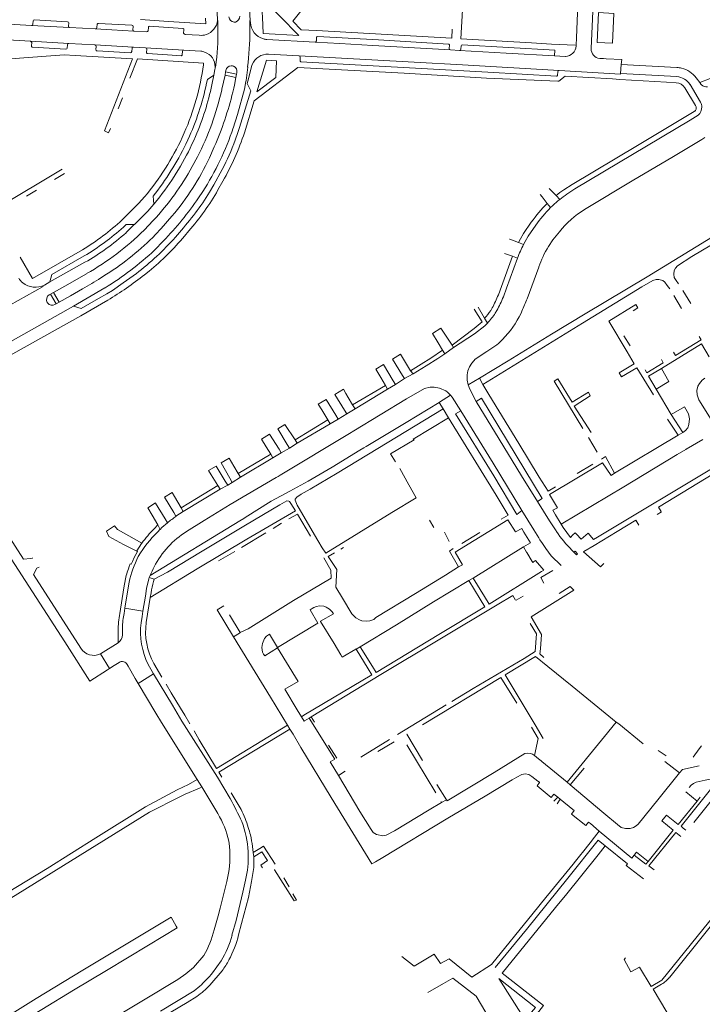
# Model space of a CAD drawing. Extents: x 145000 to 155000, y 457500 to 470000.
# Tile 260 of 548: x 147258 to 147482, y 464749 to 465073. Entities that reach past the tile are written whole.
import ezdxf

# ---------------------------------------------------------------- set-up
doc = ezdxf.new("R2010")
doc.units = 0
doc.header["$LTSCALE"] = 0.2
doc.header["$MEASUREMENT"] = 0
doc.layers.add('kant verharding', color=252, linetype='Continuous', lineweight=0)

msp = doc.modelspace()

# ---------------------------------------------------------------- linework, layer by layer
at = {"layer": 'kant verharding', "lineweight": 0}
for p, q in [((147357.77, 465085.33), (147347.49, 465072.41)), ((147333.31, 465076.45), (147333.51, 465072.68)), ((147448.13, 465075.23), (147447.7, 465065.36)), ((147252.19, 465071.59), (147261.56, 465071.04)), ((147261.56, 465071.04), (147274.11, 465070.32)), ((147262, 465071.43), (147262.05, 465072.54)), ((147262.44, 465072.88), (147273.43, 465072.26)), ((147273.8, 465071.89), (147273.73, 465070.77)), ((147283.08, 465070.31), (147283.2, 465071.42)), ((147283.6, 465071.71), (147294.59, 465071.11)), ((147294.97, 465070.69), (147294.89, 465069.61)), ((147311.36, 465070.03), (147300.32, 465070.73)), ((147318.8, 465073.37), (147318.87, 465071.55)), ((147328.38, 465072.14), (147328.18, 465072.12)), ((147328.62, 465072.15), (147328.38, 465072.14)), ((147333.51, 465072.68), (147333.56, 465072)), ((147282.56, 465069.86), (147274.11, 465070.32)), ((147299.47, 465068.91), (147295.27, 465069.15)), ((147300.01, 465070.37), (147299.89, 465069.26)), ((147311.61, 465068.51), (147311.71, 465069.63)), ((147312.11, 465068.08), (147316.77, 465067.79)), ((147355.31, 465069.32), (147399.8, 465066.78)), ((147399.8, 465066.78), (147399.97, 465069.84)), ((147261.22, 465065.82), (147251.87, 465066.37)), ((147273.79, 465065.09), (147261.22, 465065.82)), ((147261.54, 465064.28), (147261.61, 465065.37)), ((147273.36, 465064.68), (147273.29, 465063.58)), ((147282.43, 465064.59), (147273.79, 465065.09)), ((147295.09, 465063.9), (147282.43, 465064.59)), ((147282.84, 465064.13), (147282.76, 465063.07)), ((147338.95, 465066.38), (147354.85, 465065.52)), ((147355.28, 465065.9), (147355.34, 465066.98)), ((147399.05, 465064.5), (147398.99, 465063.42)), ((147402.81, 465066.6), (147426.05, 465065.31)), ((147402.83, 465063.17), (147402.9, 465064.29)), ((147403.29, 465064.64), (147433.76, 465062.93)), ((147440.74, 465064.49), (147440.74, 465064.27)), ((147272.9, 465063.22), (147261.87, 465063.88)), ((147294.81, 465060.07), (147275.96, 465061.12)), ((147283.12, 465062.66), (147294.12, 465062.04)), ((147294.52, 465062.41), (147294.64, 465063.51)), ((147294.92, 465063.89), (147295.09, 465063.9)), ((147295.09, 465063.9), (147299.1, 465063.7)), ((147299.1, 465063.7), (147311.67, 465062.89)), ((147299.49, 465063.26), (147299.42, 465062.17)), ((147299.77, 465061.75), (147306.27, 465061.35)), ((147310.76, 465061.07), (147306.27, 465061.35)), ((147311.22, 465062.51), (147311.15, 465061.4)), ((147317.29, 465062.55), (147311.67, 465062.89)), ((147349.5, 465061.05), (147339.54, 465061.58)), ((147349.5, 465061.05), (147349.51, 465061.05)), ((147349.58, 465061.04), (147349.51, 465061.05)), ((147399.38, 465062.97), (147402.39, 465062.79)), ((147433.68, 465061.03), (147433.76, 465062.93)), ((147437.19, 465060.83), (147433.68, 465061.03)), ((147296.44, 465060.04), (147293.95, 465053.64)), ((147296.44, 465060.04), (147318.16, 465058.66)), ((147318.16, 465058.66), (147318.11, 465058.09)), ((147322.2, 465058.1), (147322.32, 465059)), ((147327.71, 465057.71), (147327.99, 465057.61)), ((147332.8, 465058.78), (147332.63, 465057.36)), ((147338.9, 465059.6), (147335.7, 465049.2)), ((147349.9, 465059.55), (147349.94, 465060.6)), ((147411.73, 465055.65), (147350.21, 465059.09)), ((147435.17, 465056.16), (147403.39, 465058.07)), ((147448.52, 465060.19), (147449.78, 465060.12)), ((147455.61, 465058.22), (147455.32, 465055.23)), ((147473.92, 465057.17), (147455.61, 465058.22)), ((147320.92, 465051.51), (147321.56, 465054.68)), ((147324.18, 465050.01), (147325.22, 465054.68)), ((147325.22, 465054.68), (147325.43, 465055.74)), ((147328.8, 465053.93), (147325.22, 465054.68)), ((147325.43, 465055.74), (147325.54, 465056.24)), ((147329.02, 465054.98), (147325.43, 465055.74)), ((147329.02, 465054.98), (147328.8, 465053.93)), ((147329.13, 465055.47), (147329.02, 465054.98)), ((147332.63, 465057.36), (147332.77, 465057.33)), ((147434.25, 465054.35), (147411.73, 465055.65)), ((147434.71, 465055.76), (147434.65, 465054.7)), ((147473.83, 465054.17), (147455.32, 465055.23)), ((147411.25, 465053.72), (147434.68, 465052.67)), ((147470.46, 465052.34), (147473.69, 465052.16)), ((147478.22, 465051.53), (147481.7, 465045.75)), ((147481.4, 465052.22), (147480.27, 465053.75)), ((147324.14, 465049.81), (147324.18, 465050.01)), ((147476.5, 465050.47), (147479.97, 465044.67)), ((147290.02, 465043.57), (147291.45, 465047.21)), ((147331.61, 465035.72), (147334.83, 465046.26)), ((147480.92, 465041.44), (147478.28, 465039.86)), ((147478.28, 465039.86), (147440.36, 465017.2)), ((147311.81, 465035.63), (147311.15, 465034.18)), ((147312.33, 465031.99), (147313.01, 465033.41)), ((147314.93, 465033.12), (147315.55, 465034.49)), ((147472.28, 465027.6), (147482.11, 465033.51)), ((147482.11, 465033.51), (147483.14, 465034.12)), ((147321.7, 465031.08), (147320.07, 465027.42)), ((147314.47, 465024.62), (147316.15, 465027.73)), ((147248.63, 465010.01), (147271.6, 465023.69)), ((147269.11, 465020.33), (147272.42, 465022.3)), ((147322.88, 465016.86), (147324.51, 465019.76)), ((147436.67, 465016.92), (147439.45, 465018.71)), ((147263.19, 465016.8), (147259.87, 465014.83)), ((147317.91, 465016.31), (147316.55, 465014.26)), ((147429.55, 465014.57), (147428.88, 465015.41)), ((147434.13, 465015.02), (147431.91, 465017.33)), ((147437.68, 465015.47), (147440.36, 465017.2)), ((147301.81, 465012.18), (147299.86, 465009.92)), ((147301.55, 465014.85), (147301.81, 465012.18)), ((147301.88, 465012.26), (147301.81, 465012.18)), ((147301.88, 465012.26), (147303.78, 465014.62)), ((147431.22, 465012.45), (147429.55, 465014.57)), ((147432.32, 465011.05), (147431.22, 465012.45)), ((147435.35, 465013.74), (147434.13, 465015.02)), ((147432.32, 465011.05), (147433.06, 465011.78)), ((147298.63, 465003.64), (147301.62, 465006.77)), ((147295.38, 465005.5), (147292.68, 465002.82)), ((147310.24, 465002.87), (147308.88, 465001.32)), ((147311.87, 465001.69), (147313.32, 465003.37)), ((147305.02, 465000.08), (147302.05, 464997.07)), ((147418.92, 465000.66), (147418.83, 465000.7)), ((147421.76, 464999.58), (147418.92, 465000.66)), ((147423.42, 464998.95), (147421.76, 464999.58)), ((147278.32, 464997.13), (147261.9, 464987.75)), ((147419.82, 464995.04), (147417.21, 464995.99)), ((147261.9, 464987.75), (147257.81, 464994.71)), ((147279.14, 464993.07), (147267.58, 464986.59)), ((147421.47, 464994.44), (147419.82, 464995.04)), ((147298.71, 464988.9), (147300.25, 464990.13)), ((147424.58, 464981.08), (147428.43, 464991.51)), ((147267.58, 464986.59), (147265.8, 464985.54)), ((147272.48, 464985.22), (147279.68, 464989.31)), ((147286.23, 464989.11), (147284.35, 464987.91)), ((147474.44, 464986.02), (147473.61, 464987.1)), ((147267.86, 464982.59), (147268.8, 464983.13)), ((147268.8, 464983.13), (147272.48, 464985.22)), ((147270.61, 464979.91), (147268.8, 464983.13)), ((147278.32, 464984.3), (147274.35, 464982.04)), ((147285.73, 464984.61), (147275.38, 464978.57)), ((147470.74, 464985.4), (147471.54, 464984.35)), ((147475.87, 464983.82), (147478.46, 464979.51)), ((147266.88, 464979.59), (147266.72, 464979.82)), ((147267.42, 464982.36), (147267.86, 464982.59)), ((147269.69, 464979.39), (147267.86, 464982.59)), ((147270.61, 464979.91), (147269.69, 464979.39)), ((147274.35, 464982.04), (147270.61, 464979.91)), ((147472.88, 464982.09), (147475.46, 464977.81)), ((147275.38, 464978.57), (147252.96, 464965.99)), ((147269.69, 464979.39), (147269.28, 464979.14)), ((147408.46, 464978.31), (147410.63, 464974.65)), ((147412.65, 464977.22), (147413.12, 464978.02)), ((147414.13, 464976.28), (147414.65, 464977.15)), ((147422.61, 464976.35), (147422.91, 464977.02)), ((147451.54, 464973.68), (147460.44, 464979.21)), ((147410.63, 464974.65), (147411.56, 464973.07)), ((147457.48, 464963.63), (147451.54, 464973.68)), ((147393.48, 464969.65), (147396.26, 464971.38)), ((147396.26, 464971.38), (147399.92, 464965.75)), ((147395.32, 464966.59), (147393.48, 464969.65)), ((147415.79, 464966.85), (147416.53, 464967.6)), ((147456.42, 464968.87), (147458.47, 464965.61)), ((147396.79, 464964.12), (147395.32, 464966.59)), ((147396.79, 464964.12), (147397.59, 464962.95)), ((147400.39, 464965.03), (147397.59, 464962.95)), ((147399.92, 464965.75), (147400.39, 464965.03)), ((147380.28, 464961.21), (147382.91, 464962.84)), ((147383.62, 464955.83), (147380.28, 464961.21)), ((147382.91, 464962.84), (147384.61, 464960.04)), ((147406.49, 464959.96), (147407.53, 464961.12)), ((147374.86, 464957.88), (147377.41, 464959.43)), ((147376.47, 464955.14), (147374.86, 464957.88)), ((147377.41, 464959.43), (147380.6, 464954.05)), ((147384.61, 464960.04), (147386.24, 464957.36)), ((147386.24, 464957.36), (147387.12, 464956.39)), ((147468.87, 464958.07), (147471.27, 464953.84)), ((147377.99, 464952.53), (147376.47, 464955.14)), ((147380.6, 464954.05), (147381.3, 464952.88)), ((147381.3, 464952.88), (147384.27, 464954.78)), ((147384.27, 464954.78), (147383.62, 464955.83)), ((147387.12, 464956.39), (147384.27, 464954.78)), ((147405.17, 464952.71), (147408.96, 464954.93)), ((147408.96, 464954.93), (147410.09, 464952.86)), ((147471.27, 464953.84), (147467.12, 464951.26)), ((147361.39, 464949.59), (147364.16, 464951.29)), ((147364.16, 464951.29), (147364.98, 464949.91)), ((147367.22, 464946.11), (147377.99, 464952.53)), ((147378.67, 464951.3), (147368.07, 464944.79)), ((147377.99, 464952.53), (147378.67, 464951.3)), ((147378.67, 464951.3), (147381.3, 464952.88)), ((147412.05, 464949.53), (147410.09, 464952.86)), ((147467.12, 464951.26), (147472.06, 464942.95)), ((147355.91, 464946.41), (147358.51, 464947.89)), ((147358.51, 464947.89), (147361.71, 464942.73)), ((147364.52, 464944.44), (147361.39, 464949.59)), ((147364.98, 464949.91), (147365.74, 464948.61)), ((147365.74, 464948.61), (147367.22, 464946.11)), ((147357.06, 464944.5), (147355.91, 464946.41)), ((147359.05, 464941.21), (147357.06, 464944.5)), ((147365.3, 464943.16), (147364.52, 464944.44)), ((147368.07, 464944.79), (147365.3, 464943.16)), ((147367.22, 464946.11), (147368.07, 464944.79)), ((147397.01, 464944.82), (147395.66, 464946.87)), ((147398.71, 464941.87), (147397.01, 464944.82)), ((147472.06, 464942.95), (147476.36, 464945.46)), ((147348.25, 464934.57), (147359.05, 464941.21)), ((147359.05, 464941.21), (147359.82, 464939.88)), ((147359.82, 464939.88), (147362.5, 464941.46)), ((147361.71, 464942.73), (147362.5, 464941.46)), ((147362.5, 464941.46), (147365.3, 464943.16)), ((147474.27, 464936.12), (147470.79, 464941.41)), ((147475.8, 464937.05), (147472.06, 464942.95)), ((147342.64, 464938.2), (147344.94, 464939.62)), ((147345.68, 464933.08), (147342.64, 464938.2)), ((147344.94, 464939.62), (147348.25, 464934.57)), ((147359.82, 464939.88), (147349, 464933.47)), ((147366.18, 464936.76), (147367.59, 464937.6)), ((147337.24, 464934.89), (147339.89, 464936.52)), ((147338.79, 464932.36), (147337.24, 464934.89)), ((147339.89, 464936.52), (147343.02, 464931.53)), ((147343.41, 464923.01), (147366.18, 464936.76)), ((147348.25, 464934.57), (147349, 464933.47)), ((147447.7, 464930.6), (147444.77, 464935.4)), ((147453.4, 464923.6), (147474.27, 464936.12)), ((147475.8, 464937.05), (147474.27, 464936.12)), ((147476.97, 464931.58), (147482.43, 464934.75)), ((147340.27, 464929.94), (147338.79, 464932.36)), ((147343.02, 464931.53), (147343.75, 464930.36)), ((147343.75, 464930.36), (147346.4, 464931.87)), ((147346.4, 464931.87), (147345.68, 464933.08)), ((147349, 464933.47), (147346.4, 464931.87)), ((147370.91, 464932.01), (147369.59, 464931.2)), ((147476.82, 464931.49), (147476.97, 464931.58)), ((147323.97, 464927.03), (147326.61, 464928.55)), ((147326.61, 464928.55), (147328.15, 464925.97)), ((147329.57, 464923.58), (147340.27, 464929.94)), ((147340.92, 464928.66), (147330.35, 464922.32)), ((147340.27, 464929.94), (147340.92, 464928.66)), ((147340.92, 464928.66), (147343.75, 464930.36)), ((147379.67, 464930.05), (147381.32, 464927.38)), ((147450.41, 464929.11), (147449.06, 464928.29)), ((147453.4, 464923.6), (147450.41, 464929.11)), ((147319.74, 464924.49), (147322.34, 464925.95)), ((147322.34, 464925.95), (147325.3, 464921.05)), ((147326.85, 464921.97), (147323.97, 464927.03)), ((147328.15, 464925.97), (147329.57, 464923.58)), ((147385.71, 464919.81), (147382.7, 464925.15)), ((147441.09, 464923.57), (147446.27, 464926.66)), ((147320.62, 464923.1), (147319.74, 464924.49)), ((147322.82, 464919.59), (147320.62, 464923.1)), ((147327.63, 464920.62), (147326.85, 464921.97)), ((147330.35, 464922.32), (147327.63, 464920.62)), ((147329.57, 464923.58), (147330.35, 464922.32)), ((147453.4, 464923.6), (147452.28, 464922.87)), ((147323.65, 464918.34), (147311.5, 464911.03)), ((147315.88, 464915.33), (147322.82, 464919.59)), ((147322.82, 464919.59), (147323.65, 464918.34)), ((147323.65, 464918.34), (147326.1, 464919.72)), ((147325.3, 464921.05), (147326.1, 464919.72)), ((147326.1, 464919.72), (147327.63, 464920.62)), ((147433.93, 464919.2), (147431.52, 464917.68)), ((147305.32, 464915.8), (147307.8, 464917.3)), ((147308.36, 464910.66), (147305.32, 464915.8)), ((147308.6, 464915.97), (147310.81, 464912.21)), ((147310.81, 464912.21), (147315.88, 464915.33)), ((147346.58, 464917.75), (147345.12, 464916.96)), ((147431.95, 464916.58), (147434.65, 464912.2)), ((147301.21, 464909.87), (147299.82, 464912.27)), ((147302.35, 464913.81), (147305.5, 464908.66)), ((147310.81, 464912.21), (147311.5, 464911.03)), ((147326.92, 464913.31), (147328.2, 464914.09)), ((147349.59, 464912.02), (147354.68, 464903.4)), ((147303.1, 464906.62), (147301.21, 464909.87)), ((147305.5, 464908.66), (147306.31, 464907.32)), ((147309.08, 464909.44), (147308.36, 464910.66)), ((147311.5, 464911.03), (147309.08, 464909.44)), ((147331.4, 464908.75), (147330.1, 464907.95)), ((147346.2, 464908.61), (147349.06, 464910.18)), ((147349.06, 464910.18), (147353.39, 464902.92)), ((147417.56, 464909.37), (147416.09, 464908.48)), ((147434.01, 464909.94), (147435.84, 464906.88)), ((147467.4, 464910.05), (147468.82, 464910.88)), ((147251.68, 464906.61), (147258.92, 464895.3)), ((147330.1, 464907.95), (147300.57, 464889.96)), ((147301.91, 464905.33), (147303.1, 464906.62)), ((147303.88, 464905.16), (147303.1, 464906.62)), ((147341.03, 464905.47), (147343.85, 464907.18)), ((147392.52, 464908.18), (147393.98, 464905.79)), ((147418.29, 464908.34), (147420.82, 464904.31)), ((147435.84, 464906.88), (147436.49, 464905.8)), ((147438.86, 464902.52), (147436.49, 464905.8)), ((147291.8, 464903.98), (147297.84, 464900.64)), ((147330.62, 464899.2), (147338.64, 464904)), ((147354.68, 464903.4), (147355.81, 464901.49)), ((147397.42, 464904.21), (147398.98, 464901.14)), ((147403.18, 464900.51), (147409.05, 464904.13)), ((147423.58, 464904.22), (147425.73, 464900.71)), ((147428.46, 464902.32), (147428.84, 464901.69)), ((147434.14, 464904.62), (147434.26, 464904.45)), ((147434.26, 464904.45), (147434.78, 464903.65)), ((147439.71, 464903.3), (147438.86, 464902.52)), ((147454.23, 464904.42), (147446.66, 464899.81)), ((147297.75, 464900.52), (147297.84, 464900.64)), ((147363.35, 464898.66), (147364.16, 464899.15)), ((147400.33, 464898.84), (147399.06, 464897.97)), ((147406.85, 464889.14), (147423.4, 464899.45)), ((147425.73, 464900.71), (147423.4, 464899.45)), ((147424.44, 464897.68), (147423.4, 464899.45)), ((147429.64, 464900.47), (147428.84, 464901.69)), ((147272.48, 464868.08), (147253.67, 464897.3)), ((147258.92, 464895.3), (147261.26, 464895.52)), ((147261.26, 464895.52), (147261.86, 464895.64)), ((147261.86, 464895.64), (147261.93, 464895.73)), ((147297.42, 464897.47), (147296.7, 464896.18)), ((147323.06, 464894.8), (147328.44, 464897.86)), ((147359.11, 464896.22), (147361.23, 464897.44)), ((147399.06, 464897.97), (147402.09, 464892.82)), ((147424.54, 464897.52), (147424.44, 464897.68)), ((147426.25, 464894.62), (147424.54, 464897.52)), ((147435.86, 464893.29), (147432.58, 464896.42)), ((147440, 464897.62), (147440.87, 464896.76)), ((147441.21, 464897.12), (147440.87, 464896.76)), ((147443.16, 464897.74), (147448.81, 464892.78)), ((147263.34, 464892.38), (147262.19, 464890.26)), ((147263.34, 464892.38), (147263.72, 464892.59)), ((147263.72, 464892.59), (147264.06, 464892.75)), ((147402.09, 464892.82), (147403.34, 464893.49)), ((147448.81, 464892.78), (147449.88, 464893.94)), ((147262.19, 464890.26), (147277.77, 464866.08)), ((147292.52, 464888.88), (147292.74, 464889.95)), ((147300.31, 464889.3), (147300.57, 464889.96)), ((147301.96, 464888.78), (147300.31, 464889.3)), ((147306.25, 464891.06), (147301.96, 464888.78)), ((147405.45, 464888.31), (147406.85, 464889.14)), ((147406.85, 464889.14), (147410.6, 464883.06)), ((147433.1, 464891.65), (147429.14, 464889.26)), ((147429.14, 464889.26), (147430.17, 464887.42)), ((147429.33, 464891.32), (147430.1, 464891.77)), ((147293.68, 464887.79), (147293.16, 464884.55)), ((147301.96, 464888.78), (147301.72, 464887.99)), ((147409.18, 464882.19), (147405.45, 464888.31)), ((147438.73, 464886.3), (147435.13, 464884.03)), ((147440, 464885.18), (147438.73, 464886.3)), ((147292.29, 464879.19), (147293.16, 464884.55)), ((147299.02, 464883.14), (147298.21, 464878.24)), ((147299.02, 464883.14), (147299.44, 464885.7)), ((147299.3, 464874.52), (147300.64, 464882.77)), ((147300.64, 464882.77), (147300.89, 464884.28)), ((147421.03, 464881.85), (147423.3, 464883.18)), ((147322.62, 464878.66), (147324.88, 464880.01)), ((147414.77, 464880.36), (147376.49, 464857.33)), ((147298.21, 464878.24), (147292.29, 464879.19)), ((147328.02, 464869.8), (147322.62, 464878.66)), ((147326.68, 464877.01), (147330.25, 464871.16)), ((147353.25, 464878.7), (147353.93, 464879.15)), ((147355.71, 464874.25), (147353.25, 464878.7)), ((147360.88, 464877.33), (147356.65, 464874.9)), ((147342.51, 464866.28), (147355.71, 464874.25)), ((147356.68, 464874.85), (147356.65, 464874.9)), ((147361.09, 464867.57), (147356.68, 464874.85)), ((147290.05, 464867.84), (147290.05, 464871.74)), ((147291.45, 464871.39), (147291.46, 464870.39)), ((147328.02, 464869.8), (147329.99, 464871.03)), ((147340.15, 464849.91), (147328.02, 464869.8)), ((147329.99, 464871.03), (147330.25, 464871.16)), ((147339.85, 464870.61), (147342.51, 464866.28)), ((147280.76, 464855.22), (147272.48, 464868.08)), ((147290.05, 464867.84), (147284.21, 464864.17)), ((147363.34, 464863.84), (147361.09, 464867.57)), ((147368.4, 464865.77), (147369.65, 464866.45)), ((147369.65, 464866.45), (147373.72, 464860)), ((147287.27, 464859.35), (147284.21, 464864.17)), ((147342.47, 464866.16), (147338.31, 464863.53)), ((147349.24, 464855.07), (147342.47, 464866.16)), ((147372.37, 464859.24), (147368.4, 464865.77)), ((147299.92, 464860.67), (147301.74, 464857.58)), ((147304.45, 464856.53), (147301.76, 464860.97)), ((147280.76, 464855.22), (147286.61, 464858.93)), ((147286.61, 464858.93), (147287.27, 464859.35)), ((147296.62, 464854.46), (147301.74, 464857.58)), ((147301.74, 464857.58), (147307.91, 464847.26)), ((147353.53, 464843.43), (147376.49, 464857.33)), ((147302.49, 464844.63), (147296.62, 464854.46)), ((147349.24, 464855.07), (147344.92, 464852.54)), ((147344.92, 464852.54), (147348.99, 464845.76)), ((147345.79, 464840.68), (147340.15, 464849.91)), ((147381.97, 464837.58), (147398.01, 464847.36)), ((147302.49, 464844.63), (147304.35, 464841.54)), ((147348.99, 464845.76), (147350.37, 464843.46)), ((147350.37, 464843.46), (147351.16, 464843.94)), ((147304.35, 464841.54), (147316.11, 464822.82)), ((147345.79, 464840.68), (147322.37, 464826.48)), ((147346.6, 464839.35), (147345.79, 464840.68)), ((147351.35, 464842.13), (147352.88, 464843.04)), ((147352.88, 464843.04), (147353.53, 464843.43)), ((147353.53, 464843.43), (147354.64, 464841.7)), ((147427.24, 464840.78), (147429.9, 464836.35)), ((147450.1, 464837), (147453.96, 464841.74)), ((147453.96, 464841.74), (147454.75, 464841.1)), ((147454.75, 464841.1), (147462.78, 464834.57)), ((147316.73, 464835.84), (147315.04, 464838.83)), ((147323.18, 464825.2), (147346.6, 464839.35)), ((147347.39, 464838.06), (147346.6, 464839.35)), ((147347.6, 464837.7), (147347.39, 464838.06)), ((147350.2, 464833.33), (147347.6, 464837.7)), ((147322.37, 464826.48), (147316.73, 464835.84)), ((147359.28, 464834.07), (147362.04, 464829.88)), ((147369.87, 464830.2), (147379.32, 464835.95)), ((147380.89, 464835.22), (147375.46, 464832.06)), ((147394.6, 464818.42), (147385.03, 464834.25)), ((147437.82, 464821.91), (147450.1, 464837)), ((147481.24, 464832.94), (147481.97, 464833.91)), ((147467.73, 464832.34), (147470.34, 464830.65)), ((147479.23, 464830.22), (147481.24, 464832.94)), ((147362.61, 464824.15), (147359.81, 464828.58)), ((147429.27, 464828.94), (147429.48, 464828.77)), ((147429.48, 464828.77), (147437.82, 464821.91)), ((147474.79, 464824.96), (147469.9, 464828.78)), ((147324.19, 464823.54), (147323.18, 464825.2)), ((147364.73, 464825.53), (147362.61, 464824.15)), ((147438.8, 464821.06), (147443.34, 464826.5)), ((147474.79, 464824.96), (147475.76, 464826.09)), ((147475.76, 464826.09), (147481.24, 464827.3)), ((147313.19, 464821.18), (147309.44, 464819.42)), ((147316.11, 464822.82), (147313.19, 464821.18)), ((147316.11, 464822.82), (147317.6, 464820.38)), ((147322.7, 464823.55), (147326.97, 464816.52)), ((147394.92, 464821.22), (147398.12, 464816.16)), ((147437.82, 464821.91), (147438.8, 464821.06)), ((147309.44, 464819.42), (147299.08, 464813.81)), ((147312.1, 464817.97), (147310.41, 464817.14)), ((147316.87, 464819.98), (147312.1, 464817.97)), ((147316.87, 464819.98), (147317.6, 464820.38)), ((147317.6, 464820.38), (147322.83, 464811.61)), ((147327.26, 464818.39), (147330.53, 464812.92)), ((147433.84, 464817.69), (147433.42, 464818.03)), ((147434.69, 464817), (147433.84, 464817.69)), ((147476.8, 464818.79), (147480.55, 464815.69)), ((147310.41, 464817.14), (147300.39, 464812.04)), ((147396.5, 464815.28), (147396.33, 464815.57)), ((147396.5, 464815.28), (147398.12, 464816.16)), ((147433.46, 464815.64), (147434.69, 464817)), ((147435.54, 464816.32), (147434.52, 464814.79)), ((147434.69, 464817), (147435.54, 464816.32)), ((147439.68, 464812.97), (147435.54, 464816.32)), ((147480.55, 464815.69), (147481.58, 464816.96)), ((147440.13, 464812.6), (147439.68, 464812.97)), ((147445.44, 464808.3), (147444.81, 464808.73)), ((147448.37, 464805.78), (147445.44, 464808.3)), ((147468.93, 464809.22), (147470.43, 464811.07)), ((147446.8, 464803.81), (147448.37, 464805.78)), ((147475.98, 464806.85), (147476.84, 464806.09)), ((147442.81, 464798.81), (147445.34, 464801.98)), ((147445.34, 464801.98), (147446.8, 464803.81)), ((147450.33, 464801), (147447.99, 464802.89)), ((147332.8, 464799.1), (147332.83, 464798.56)), ((147334.32, 464800.76), (147334.51, 464798.84)), ((147334.51, 464798.84), (147336.69, 464800.15)), ((147334.51, 464798.84), (147334.67, 464797.35)), ((147337.93, 464800.83), (147341.73, 464794.93)), ((147442.29, 464798.15), (147442.81, 464798.81)), ((147450.33, 464801), (147447.96, 464798.04)), ((147459.81, 464797.95), (147460.56, 464798.95)), ((147460.56, 464798.95), (147464.39, 464795.85)), ((147374.7, 464795.73), (147373.55, 464795.05)), ((147440.49, 464795.89), (147440.92, 464796.43)), ((147440.92, 464796.43), (147442.29, 464798.15)), ((147457.23, 464794.5), (147462.94, 464790.13)), ((147344.52, 464790.48), (147346.3, 464787.53)), ((147430.8, 464784.02), (147432.29, 464785.84)), ((147348.7, 464783.15), (147347.52, 464785.16)), ((147434.99, 464781.86), (147426.86, 464771.87)), ((147307.54, 464777.48), (147309.2, 464774.56)), ((147328.84, 464776.37), (147327.52, 464771.6)), ((147309.2, 464774.56), (147309.52, 464774.01)), ((147426.86, 464771.87), (147416.42, 464759.04)), ((147318.25, 464764.87), (147314.85, 464760.89)), ((147323.94, 464763.13), (147321.15, 464759.22)), ((147320.22, 464755.13), (147324.27, 464759.82)), ((147391.96, 464752.67), (147397.09, 464755.65)), ((147268.81, 464732.59), (147299, 464750.49)), ((147312.8, 464749.46), (147315.96, 464751.38)), ((147312.8, 464749.46), (147295.72, 464739.41))]:
    msp.add_line(p, q, dxfattribs=at)
at = {"layer": 'kant verharding', "lineweight": 0, "flags": 128}
for points in [[(147387.27, 465099.86), (147402.79, 465089.79), (147404, 465087.66), (147402.81, 465066.6)], [(147440.74, 465064.49), (147440.83, 465066.95), (147440.84, 465066.95), (147442.23, 465099.73)], [(147447.21, 465098.45), (147446.52, 465083.1), (147445.68, 465063.42)], [(147481.4, 465052.22), (147488.19, 465054.92), (147509.16, 465085.69), (147510.1, 465087.26), (147510.54, 465088.12)], [(147337.77, 465068.39), (147337.59, 465073.79), (147337.21, 465078.39), (147337, 465080.53)], [(147337, 465080.53), (147349.52, 465067.73), (147337.77, 465068.39)], [(147322.48, 465077.48), (147322.68, 465074.61), (147322.75, 465073.46), (147322.76, 465073.08), (147322.74, 465072.69)], [(147447.7, 465065.36), (147452.72, 465065.15), (147453.19, 465074.98), (147448.13, 465075.23)], [(147318.87, 465071.55), (147306.61, 465072.35), (147297.39, 465072.96)], [(147322.89, 465071.45), (147322.85, 465072.69), (147322.74, 465072.69)], [(147333.51, 465072.68), (147333.37, 465072.68), (147333.4, 465070.86)], [(147347.49, 465072.41), (147350.23, 465069.6), (147355.31, 465069.32)], [(147282.56, 465069.86), (147287.96, 465069.57), (147295.27, 465069.15)], [(147355.74, 465067.35), (147375.71, 465066.24), (147398.71, 465064.9)], [(147354.85, 465065.52), (147363.05, 465065.08), (147373.87, 465064.43), (147399.38, 465062.97)], [(147440.42, 465064.5), (147432.64, 465064.91), (147426.05, 465065.31)], [(147238.44, 465058.78), (147272.29, 465061.34), (147275.96, 465061.12)], [(147349.58, 465061.04), (147387.51, 465058.97), (147403.39, 465058.07)], [(147433.68, 465061.03), (147417.71, 465061.94), (147402.39, 465062.79)], [(147287.5, 465037.15), (147286.84, 465035.62), (147285.56, 465036.28), (147294.81, 465060.07)], [(147321.98, 465057.33), (147322.1, 465057.32), (147322.2, 465058.1)], [(147327.25, 465057.74), (147327.48, 465057.74), (147327.71, 465057.71)], [(147332.49, 465051.93), (147332.99, 465053.5), (147333.98, 465057.54), (147334.08, 465057.84), (147334.19, 465058.14)], [(147335.7, 465049.2), (147341.91, 465053.94), (147342.18, 465059.42), (147338.9, 465059.6)], [(147449.78, 465060.12), (147450.61, 465060.07), (147455.77, 465059.86), (147455.61, 465058.22)], [(147319.17, 465051.99), (147319.41, 465053.21), (147321.56, 465054.68)], [(147321.56, 465054.68), (147321.9, 465056.52), (147321.95, 465056.92), (147321.98, 465057.33)], [(147332.77, 465057.33), (147332.16, 465052.88), (147332.11, 465052.58)], [(147334.83, 465046.26), (147349.18, 465057.21), (147384.18, 465055.27), (147411.25, 465053.72)], [(147434.68, 465052.67), (147435, 465052.65), (147437.1, 465054.34), (147452.69, 465053.43), (147455.13, 465053.21), (147470.46, 465052.34)], [(147435.17, 465056.16), (147455.3, 465055.01), (147455.32, 465055.23)], [(147327.8, 465049.1), (147328.1, 465050.35), (147328.32, 465051.35), (147328.8, 465053.93)], [(147332.11, 465052.58), (147331.61, 465050.04), (147329.29, 465041.7), (147327.94, 465037.26)], [(147332.49, 465051.93), (147333.67, 465049.49), (147330.03, 465037.45), (147329.48, 465035.77), (147328.56, 465033.25)], [(147481.95, 465051.51), (147481.76, 465051.73), (147481.4, 465052.22)], [(147439.45, 465018.71), (147460.88, 465031.46), (147479.58, 465042.71), (147479.69, 465042.77), (147479.78, 465042.84)], [(147443.54, 465010.41), (147459.76, 465020.19), (147472.28, 465027.6)], [(147324.29, 465023.61), (147321.55, 465018.59), (147320.13, 465016.13)], [(147298.76, 465014.6), (147296.87, 465012.51), (147291.32, 465006.95)], [(147295.38, 465005.5), (147295.41, 465005.5), (147299.86, 465009.92)], [(147499.76, 465010.1), (147464.13, 464988.3), (147443.68, 464976.05), (147432.69, 464969.38)], [(147307.75, 465008.2), (147304.19, 465004.16), (147302.36, 465002.2)], [(147425.98, 465006.28), (147423.47, 465002.56), (147422.42, 465000.76), (147421.76, 464999.58)], [(147473.61, 464987.1), (147473.01, 464988.08), (147472.93, 464989.18), (147473.03, 464990.33), (147473.43, 464991.18), (147474.06, 464991.93), (147478.83, 464995.02), (147500.14, 465007.54)], [(147291.86, 465004.64), (147292.74, 465005.52), (147295.38, 465005.5)], [(147427.44, 465005.29), (147424.96, 465001.62), (147423.95, 464999.89), (147423.42, 464998.95)], [(147431.65, 464998.24), (147433.13, 465000.41), (147435.23, 465003.12)], [(147267.58, 464986.59), (147268.25, 464989.08), (147278.92, 464995.14)], [(147415.16, 464982.34), (147416.22, 464985.14), (147419.82, 464995.04)], [(147416.8, 464981.69), (147417.87, 464984.52), (147421.47, 464994.44)], [(147296.05, 464989.37), (147291.72, 464986.25), (147288.15, 464983.82), (147286.32, 464982.73), (147283.64, 464981.16), (147277.92, 464977.88), (147275.38, 464978.57)], [(147410.09, 464952.86), (147442.89, 464973.07), (147462.38, 464984.95), (147465.98, 464987.1), (147467.06, 464987.43), (147467.96, 464987.4), (147469.28, 464987.1), (147469.89, 464986.53), (147470.74, 464985.4)], [(147265.8, 464985.54), (147265.31, 464985.26), (147265.38, 464985.13), (147251.68, 464977.36), (147251.61, 464977.46)], [(147227.82, 464947.47), (147255.43, 464962.93), (147269.31, 464970.69), (147277.77, 464975.49), (147286.65, 464980.58)], [(147399.92, 464965.75), (147407.19, 464971.32), (147409.79, 464973.42), (147407.22, 464977.58)], [(147460.44, 464979.21), (147461.09, 464978.06), (147459.54, 464977.11)], [(147400.39, 464965.03), (147407.3, 464969.52), (147410.69, 464972.2), (147411.56, 464973.07)], [(147432.69, 464969.38), (147418.41, 464960.65), (147408.96, 464954.93)], [(147472.79, 464963.44), (147473.47, 464962.35), (147481.84, 464967.56), (147481.19, 464968.64)], [(147386.24, 464957.36), (147389.79, 464959.49), (147392.92, 464961.52), (147396.79, 464964.12)], [(147407.53, 464961.12), (147411.36, 464963.65), (147413.38, 464965.05)], [(147454.86, 464956.71), (147459.84, 464959.64), (147457.48, 464963.63)], [(147468.87, 464958.07), (147482.02, 464966.18), (147484.47, 464961.98)], [(147397.59, 464962.95), (147395.22, 464961.39), (147391.42, 464958.99), (147387.12, 464956.39)], [(147463.41, 464957.63), (147464.03, 464956.63), (147469.42, 464959.97), (147468.88, 464961.02)], [(147405.17, 464952.71), (147404.89, 464954.28), (147404.91, 464956.01), (147405.11, 464957.29), (147405.66, 464958.61), (147406.41, 464959.86), (147406.49, 464959.96)], [(147466.24, 464949.41), (147460.76, 464958.32), (147455.66, 464955.36), (147454.86, 464956.71)], [(147467.12, 464951.26), (147464.57, 464955.54), (147468.87, 464958.07)], [(147442.95, 464938.39), (147433.48, 464953.9), (147434.7, 464954.65)], [(147434.7, 464954.65), (147439.39, 464946.97), (147444.77, 464950.35)], [(147483.11, 464954.95), (147482.26, 464954.3), (147481.31, 464953.2), (147480.81, 464952.24), (147480.46, 464950.82), (147480.56, 464949.42), (147481.14, 464947.76), (147485.22, 464941.31), (147486.17, 464940.68)], [(147367.59, 464937.6), (147384.98, 464948.11), (147390.85, 464951.57)], [(147390.85, 464951.57), (147392.68, 464951.99), (147394.01, 464951.97), (147395.78, 464951.67), (147397.83, 464950.72), (147398.42, 464950.26)], [(147407.82, 464947.23), (147405.72, 464951.28), (147405.17, 464952.71)], [(147399.44, 464949.32), (147395.76, 464946.99), (147395.66, 464946.87)], [(147398.42, 464950.26), (147398.54, 464950.17), (147399.44, 464949.32)], [(147399.44, 464949.32), (147399.91, 464948.67), (147402.77, 464944.19)], [(147407.82, 464947.23), (147409.6, 464948.33), (147429.55, 464915.35), (147428.02, 464914.35)], [(147431.52, 464917.68), (147428.59, 464922.36), (147421.92, 464933.37), (147412.05, 464949.53)], [(147444.77, 464950.35), (147445.32, 464949.05), (147440.07, 464945.67), (147445.65, 464936.99)], [(147397.01, 464944.82), (147375.48, 464931.82), (147362.16, 464923.7), (147353.28, 464918.42), (147350.33, 464916.79)], [(147395.66, 464946.87), (147384.78, 464940.28), (147371.65, 464932.47), (147370.91, 464932.01)], [(147402.77, 464944.19), (147401.06, 464943.19), (147413.7, 464922.73), (147421.21, 464910.09), (147422.88, 464911.33)], [(147422.88, 464911.33), (147413.4, 464926.97), (147402.77, 464944.19)], [(147428.02, 464914.35), (147422.81, 464922.78), (147415.47, 464934.82), (147407.82, 464947.23)], [(147476.36, 464945.46), (147477.67, 464943.13), (147478.04, 464941.48), (147477.87, 464939.68), (147477.45, 464938.58), (147476.72, 464937.65), (147475.8, 464937.05)], [(147398.71, 464941.87), (147387.16, 464934.85), (147387.46, 464934.58), (147379.67, 464930.05)], [(147398.71, 464941.87), (147414.4, 464916.42), (147418.34, 464909.84), (147417.56, 464909.37)], [(147369.59, 464931.2), (147360.43, 464925.58), (147352.55, 464920.97), (147346.58, 464917.75)], [(147435.84, 464906.88), (147456.48, 464919.17), (147473.93, 464929.82), (147476.82, 464931.49)], [(147494.66, 464926.6), (147493.62, 464928.17), (147467.8, 464912.44), (147468.76, 464910.98)], [(147452.28, 464922.87), (147449.39, 464927.05), (147431.95, 464916.58)], [(147487.49, 464926.43), (147447.8, 464902.55), (147446.47, 464901.79)], [(147328.2, 464914.09), (147329.28, 464914.76), (147342, 464922.17)], [(147342, 464922.17), (147342.66, 464922.55), (147343.41, 464923.01)], [(147358.43, 464897.37), (147380.06, 464910.75), (147388.11, 464915.53), (147385.71, 464919.81)], [(147307.8, 464917.3), (147307.82, 464917.31), (147308.6, 464915.97)], [(147345.12, 464916.96), (147340.43, 464914.43), (147331.85, 464909.02), (147331.4, 464908.75)], [(147350.33, 464916.79), (147348.81, 464915.71), (147348.28, 464915.06), (147348.28, 464914.71), (147348.93, 464913.13), (147349.59, 464912.02)], [(147299.82, 464912.27), (147302.34, 464913.83), (147302.35, 464913.81)], [(147345.61, 464914.56), (147343.21, 464913.21), (147331.95, 464906.52), (147317.75, 464897.93), (147306.25, 464891.06)], [(147312.59, 464904.46), (147318.38, 464908.07), (147326.92, 464913.31)], [(147348.39, 464911.28), (147346.83, 464913.61), (147346.43, 464914.31), (147346.23, 464914.48), (147345.61, 464914.56)], [(147428.02, 464914.35), (147431.98, 464907.99), (147434.14, 464904.62)], [(147434.65, 464912.2), (147433.11, 464911.45), (147434.01, 464909.94)], [(147300.64, 464882.77), (147316.08, 464892.17), (147332.41, 464901.91), (147348.39, 464911.28)], [(147422.88, 464911.33), (147426.86, 464905.05), (147428.46, 464902.32)], [(147291.8, 464903.98), (147289.8, 464905.09), (147288.87, 464906.26), (147286.22, 464904.53)], [(147403.34, 464893.49), (147400.96, 464897.65), (147418.29, 464908.34)], [(147420.82, 464904.31), (147422.85, 464905.42), (147423.58, 464904.22)], [(147461.38, 464906.56), (147460.37, 464908.16), (147454.23, 464904.42)], [(147286.22, 464904.53), (147287.05, 464902.81), (147291.78, 464900.18), (147296.38, 464897.86)], [(147440.83, 464903.58), (147440.54, 464903.9), (147440.47, 464904.01), (147439.71, 464903.3)], [(147446.47, 464901.79), (147444.66, 464903.89), (147442.35, 464901.91), (147440.83, 464903.58)], [(147296.38, 464897.86), (147296.43, 464897.96), (147296.19, 464898.11), (147297.75, 464900.52)], [(147355.81, 464901.49), (147357.21, 464899.12), (147358.43, 464897.37)], [(147432.58, 464896.42), (147430.75, 464898.8), (147429.64, 464900.47)], [(147446.66, 464899.81), (147443.24, 464897.81), (147443.16, 464897.74)], [(147293.42, 464892.12), (147293.73, 464892.95), (147294.06, 464893.77), (147294.34, 464893.68), (147294.73, 464894.59), (147295.34, 464895.91), (147296.38, 464897.86)], [(147360.14, 464889.04), (147360.07, 464891.74), (147357.71, 464895.74)], [(147361.7, 464886.11), (147361.97, 464891.92), (147359.11, 464896.22)], [(147440, 464897.62), (147440.39, 464897.98), (147441.21, 464897.12)], [(147402.09, 464892.82), (147397.74, 464890.06), (147387.87, 464884.05), (147374.82, 464876.18), (147374.14, 464875.48), (147372.87, 464875.03), (147371.69, 464874.91), (147370.27, 464875.03), (147369.46, 464875.36), (147368.24, 464875.98), (147366.99, 464877.38), (147363.83, 464882.54), (147361.7, 464886.11)], [(147426.69, 464894.42), (147426.47, 464894.26), (147426.25, 464894.62)], [(147430.1, 464891.77), (147427.42, 464894.94), (147426.69, 464894.42)], [(147300.31, 464889.3), (147300.17, 464888.84), (147299.44, 464885.7)], [(147330.25, 464871.16), (147332.89, 464872.46), (147347.77, 464881.78), (147360.14, 464889.04)], [(147410.6, 464883.06), (147412.14, 464880.56), (147429.33, 464891.32)], [(147290.57, 464877.47), (147291.92, 464885.95), (147292.52, 464888.88)], [(147405.45, 464888.31), (147393.85, 464881.28), (147381.6, 464873.74), (147369.65, 464866.45)], [(147420.77, 464881.87), (147419.89, 464883.42), (147414.77, 464880.36)], [(147430.1, 464862.95), (147428.77, 464864.13), (147428.97, 464865.88), (147429.39, 464870.53), (147425.9, 464876.36), (147440, 464885.18)], [(147353.93, 464879.15), (147354.42, 464879.48), (147355.33, 464879.78), (147356.32, 464879.96), (147357.7, 464879.85), (147358.53, 464879.55), (147359.65, 464878.88), (147360.48, 464878.05), (147360.88, 464877.33)], [(147373.72, 464860), (147374.99, 464857.99), (147395.61, 464870.57), (147410.71, 464879.68), (147409.18, 464882.19)], [(147292.29, 464879.19), (147291.99, 464877.42), (147291.82, 464876.39)], [(147297.59, 464874.41), (147297.91, 464876.49), (147298.21, 464878.24)], [(147399.86, 464848.49), (147406.82, 464852.73), (147423.67, 464862.67), (147427.24, 464864.9), (147427.71, 464870.73), (147425.6, 464874.2)], [(147338.31, 464863.53), (147337.9, 464864.1), (147337.58, 464864.7), (147337.33, 464866.21), (147337.55, 464867.63), (147338.25, 464869.26), (147338.92, 464869.98), (147339.85, 464870.61)], [(147368.24, 464865.74), (147363.81, 464863.06), (147363.34, 464863.84)], [(147368.24, 464865.74), (147368.36, 464865.82), (147368.4, 464865.77)], [(147431.47, 464859.97), (147427.39, 464863.25), (147417.37, 464857.26), (147427.24, 464840.78)], [(147290.37, 464861.33), (147288.76, 464860.32), (147287.27, 464859.35)], [(147293.07, 464860.62), (147293.33, 464860.09), (147295.68, 464856.02), (147296.62, 464854.46)], [(147453.96, 464841.74), (147439.49, 464853.52), (147431.47, 464859.97)], [(147351.16, 464843.94), (147373.54, 464857.32), (147372.37, 464859.24)], [(147313.66, 464841.15), (147311.96, 464844.03), (147310.57, 464846.32), (147307.5, 464851.35), (147305.86, 464854.2)], [(147421.25, 464847.93), (147415.99, 464856.44), (147390.25, 464840.85)], [(147307.91, 464847.26), (147311.07, 464841.99), (147322.7, 464823.55)], [(147350.37, 464843.46), (147351.23, 464842.06), (147351.35, 464842.13)], [(147359.81, 464828.58), (147361.38, 464829.46), (147352.88, 464843.04)], [(147385.17, 464837.78), (147385.04, 464837.7), (147390.15, 464829.09)], [(147426.02, 464840.05), (147428.23, 464836.35), (147427.08, 464830.72)], [(147373.55, 464795.05), (147360.17, 464816.89), (147350.2, 464833.33)], [(147398.12, 464816.16), (147398.34, 464815.82), (147413.82, 464825.13), (147423.89, 464831.32), (147424.9, 464831.51), (147425.74, 464831.42), (147426.41, 464831.15), (147427.08, 464830.72)], [(147427.08, 464830.72), (147428.39, 464829.67), (147429.27, 464828.94)], [(147362.61, 464824.15), (147369.63, 464812.27), (147373.29, 464806.31), (147373.99, 464805.41), (147375.05, 464804.69), (147377.2, 464804.24), (147378.25, 464804.46)], [(147428.11, 464822.31), (147426.18, 464823.81), (147425.13, 464824.43), (147423.96, 464824.63), (147422.91, 464824.51), (147421.18, 464823.58), (147419.65, 464822.7)], [(147438.8, 464821.06), (147449.91, 464811.76), (147454.3, 464807.96), (147455.57, 464807.01), (147457.02, 464806.71), (147458.55, 464806.66), (147459.63, 464807.03), (147460.45, 464807.51), (147461.1, 464808.06), (147467.62, 464816.17), (147474.79, 464824.96)], [(147419.65, 464822.7), (147410.83, 464817.37), (147398.48, 464810.1), (147377.13, 464797.18), (147374.7, 464795.73)], [(147433.42, 464818.03), (147432.57, 464816.93), (147427.96, 464820.76), (147428.65, 464821.87)], [(147428.65, 464821.87), (147428.69, 464821.93), (147428.11, 464822.31)], [(147488.47, 464823.94), (147475.29, 464807.47), (147475.98, 464806.85)], [(147477.95, 464820.18), (147478.55, 464820.96), (147479.4, 464821.53), (147480.27, 464821.91), (147483.23, 464822.61), (147486.35, 464823.2)], [(147479.51, 464808.69), (147486.53, 464817.39), (147490, 464821.72), (147490.94, 464820.95)], [(147378.25, 464804.46), (147380.95, 464805.97), (147392.42, 464812.88), (147396.5, 464815.28)], [(147470.43, 464811.07), (147474.31, 464808.02), (147480.55, 464815.69)], [(147161.46, 464728.49), (147168.53, 464732.74), (147178.03, 464738.78), (147188.88, 464745.39), (147200.75, 464752.85), (147215.55, 464761.82), (147232.37, 464772.26), (147250.2, 464783.48), (147266.67, 464793.53), (147282.74, 464803.64), (147299.08, 464813.81)], [(147300.39, 464812.04), (147161.62, 464726.09), (147161.5, 464725.86), (147161.53, 464725.6), (147161.65, 464725.39), (147163.68, 464722.06)], [(147444.81, 464808.73), (147443.99, 464807.63), (147439.26, 464811.45), (147440.13, 464812.6)], [(147503.16, 464811.71), (147509.16, 464806.84), (147487.98, 464780.35), (147468.99, 464756.81), (147465.44, 464754.66), (147461.58, 464761.06), (147458.7, 464759.54), (147456.54, 464763.52), (147457, 464764.1)], [(147464.39, 464795.85), (147472.66, 464806.09), (147468.93, 464809.22)], [(147459.81, 464797.95), (147459.06, 464796.95), (147448.37, 464805.78)], [(147475.22, 464804.07), (147473.59, 464805.37), (147464.69, 464794.4), (147466.43, 464793.12)], [(147510.11, 464804.87), (147509.64, 464805.22), (147471.52, 464757.72)], [(147447.99, 464802.89), (147438.03, 464790.36), (147424.39, 464773.46), (147414.09, 464760.96)], [(147337.56, 464793.72), (147337, 464794.61), (147339.15, 464796.16), (147337.35, 464798.96), (147334.67, 464797.35)], [(147336.69, 464800.15), (147337.9, 464800.89), (147337.93, 464800.83)], [(147450.33, 464801), (147457.65, 464795.06), (147457.23, 464794.5)], [(147329.69, 464771.67), (147330.69, 464775.39), (147332.92, 464784.02), (147333.92, 464789.2), (147334.74, 464793.86), (147334.74, 464796.65), (147334.67, 464797.35)], [(147432.29, 464785.84), (147439.75, 464794.96), (147440.49, 464795.89)], [(147447.96, 464798.04), (147437.26, 464784.65), (147434.99, 464781.86)], [(147464.39, 464795.85), (147463.67, 464794.9), (147459.81, 464797.95)], [(147341.35, 464793.06), (147341.5, 464793.13), (147347.92, 464782.83), (147348.7, 464783.15)], [(147325.79, 464789.25), (147323.64, 464780.45), (147322.99, 464777.94)], [(147332.01, 464789.64), (147331.1, 464785.69), (147328.84, 464776.37)], [(147412.87, 464761.89), (147426.58, 464778.86), (147430.8, 464784.02)], [(147247.22, 464740.89), (147263.07, 464750.74), (147278.47, 464760.03), (147307.54, 464777.48)], [(147322.99, 464777.94), (147322.96, 464777.95), (147321.65, 464773.32)], [(147309.52, 464774.01), (147300.1, 464768.25), (147286.27, 464759.93), (147275.38, 464753.45), (147264.98, 464747.06), (147256.05, 464741.82), (147255.62, 464741.55)], [(147383.45, 464764.51), (147387.45, 464761.37), (147394.08, 464765.36)], [(147394.08, 464765.36), (147396.08, 464762.21), (147399.01, 464763.83)], [(147399.01, 464763.83), (147406.39, 464757.76), (147412.87, 464761.89)], [(147299, 464750.49), (147309.71, 464756.99), (147312.33, 464758.82), (147314.8, 464760.93), (147314.85, 464760.89)], [(147397.09, 464755.65), (147400.21, 464757.45), (147407.88, 464751.55), (147417.4, 464735.39)], [(147424.14, 464744), (147423.37, 464744.73), (147415.32, 464757.31)], [(147415.32, 464757.31), (147427.41, 464747.79), (147424.14, 464744)], [(147416.42, 464759.04), (147430.02, 464748.38), (147425.77, 464742.9)], [(147316.9, 464754.77), (147315.04, 464753.27), (147304.01, 464746.59)], [(147478.62, 464725.28), (147469.43, 464740.75), (147472.65, 464742.68), (147466.04, 464753.76), (147468.86, 464755.44)]]:
    msp.add_lwpolyline(points, dxfattribs=at)
at = {"layer": 'kant verharding', "lineweight": 0, "extrusion": (0, 0, -1)}
for centre, radius, start, end in [((-147328.39, 465074.04), 1.93, 276.2608, 354.1396), ((-147328.17, 465073.97), 1.88, 176.9265, 256.0555), ((-147262.43, 465072.5), 0.383, 6.2495, 91.1282), ((-147273.41, 465071.87), 0.393, 93.3968, 177.832), ((-147283.58, 465071.32), 0.392, 14.6623, 93.3508), ((-147294.53, 465070.68), 0.442, 98.4064, 178.5774), ((-147243.62, 465069.26), 89.79, 178.9791, 186.7002), ((-147282.58, 465070.36), 0.5, 186.1313, 272.8472), ((-147299.49, 465069.31), 0.398, 186.9417, 273.4741), ((-147312.15, 465068.64), 0.556, 274.0361, 347.1478), ((-147355.71, 465066.98), 0.368, 359.7252, 94.6054), ((-147261.9, 465064.24), 0.367, 274.8569, 5.5601), ((-147282.39, 465064.14), 0.452, 95.2327, 181.2071), ((-147398.71, 465064.55), 0.343, 89.6134, 188.9223), ((-147403.29, 465064.25), 0.387, 5.6786, 91.2532), ((-147437.05, 465064.52), 3.7, 183.9783, 267.7765), ((-147272.89, 465063.62), 0.403, 185.7719, 268.199), ((-147295.04, 465063.51), 0.397, 0.681, 73.0098), ((-147299.06, 465063.27), 0.431, 94.3897, 181.9925), ((-147310.8, 465061.42), 0.353, 181.9843, 276.1646), ((-147234.41, 465069.43), 84.46, 187.7155, 203.593), ((-147327.35, 465055.89), 1.85, 10.811, 86.7651), ((-147327.3, 465055.87), 1.88, 111.8474, 192.1467), ((-147350.3, 465059.49), 0.408, 283.1171, 8.0589), ((-147434.28, 465054.72), 0.373, 183.0761, 274.3702), ((-147473.44, 465048.71), 8.47, 93.2585, 103.8031), ((-147473.44, 465048.69), 8.5, 103.7568, 143.4802), ((-147483.75, 465053.28), 2.52, 265.9246, 315.4224), ((-147215.33, 465077.11), 115.91, 193.9835, 203.3987), ((-147479.04, 465043.84), 1.25, 137.9435, 233.4345), ((-147478.39, 465044.12), 3.7, 153.8578, 178.4752), ((-147478.39, 465044.13), 3.69, 178.5379, 226.696), ((-147236.21, 465068.29), 96.83, 198.6856, 212.4658), ((-147228.85, 465072.56), 90.82, 205.0007, 219.6576), ((-147248.65, 465062.88), 85.23, 200.347, 207.4389), ((-147241.2, 465064.41), 87.12, 205.1249, 220.187), ((-147237.82, 465067.22), 96.88, 211.8249, 221.6198), ((-147462.2, 464980.11), 44.8, 51.1908, 55.2569), ((-147462.73, 464979.38), 43.94, 51.4578, 55.2374), ((-147215.36, 465084.85), 123.38, 214.9008, 223.3943), ((-147463.67, 464978.34), 45.34, 47.5349, 51.353), ((-147460.94, 464982.19), 33.15, 39.1514, 58.3353), ((-147236.39, 465066.19), 80.78, 227.1568, 238.7349), ((-147240.87, 465060.54), 77.57, 228.0921, 240.4414), ((-147238.4, 465064.55), 89.32, 224.272, 237.6251), ((-147241.63, 465060.7), 89.72, 221.4437, 232.6603), ((-147230.84, 465073.45), 104.43, 227.0018, 238.2851), ((-147458.49, 464981.28), 31.75, 18.7995, 32.2982), ((-147215.39, 465095.86), 128.09, 237.4282, 240.5716), ((-147268.37, 464980.73), 1.89, 331.1604, 59.6246), ((-147268.34, 464980.76), 1.87, 239.9748, 321.2905), ((-147335.51, 464872.02), 45.81, 50.4032, 54.7661), ((-147335.62, 464871.95), 47.44, 37.2184, 44.7229), ((-147335.47, 464872.08), 45.74, 46.3178, 50.4005), ((-147335.45, 464872.09), 45.72, 33.7225, 46.3314), ((-147328.84, 464878.74), 30.42, 27.6568, 57.709), ((-147329.23, 464878.56), 30.84, 21.6901, 27.6115), ((-147322.59, 464881.82), 30.93, 15.2337, 19.4594), ((-147326.85, 464871.3), 36.8, 0.6872, 9.6493), ((-147322.47, 464871.56), 25.04, 334.2163, 6.5429), ((-147321.3, 464871.52), 22.2, 331.6392, 7.7541), ((-147288.48, 464870.38), 2.98, 179.9098, 238.3447), ((-147282.02, 464868.61), 4.94, 243.7225, 329.2983), ((-147291.41, 464859.82), 1.84, 55.4926, 154.1557), ((-147207.65, 464752.67), 135.33, 151.8491, 155.4271), ((-147297.96, 464796.47), 29.12, 148.6673, 168.0105), ((-147293.58, 464794.74), 41.18, 153.8073, 162.6635), ((-147300.53, 464797.41), 32.32, 159.087, 177.0003), ((-147293.28, 464794.65), 41.49, 162.6648, 166.1796), ((-147294.26, 464797.45), 32.58, 171.0538, 194.5806), ((-147293.28, 464794.65), 41.49, 166.1796, 171.5294), ((-147298.66, 464797.21), 34.19, 177.742, 192.7985), ((-147290.86, 464780.81), 31.7, 193.6854, 210.2072), ((-147299.51, 464778.44), 28.84, 193.7296, 212.0803), ((-147283.67, 464790.67), 48.92, 223.7512, 227.2095), ((-147283.67, 464790.75), 48.97, 220.0637, 223.8123), ((-147464.06, 464763.71), 9.56, 218.7568, 239.8596)]:
    msp.add_arc(centre, radius, start, end, dxfattribs=at)
at = {"layer": 'kant verharding', "lineweight": 0}
for centre, radius, start, end in [((147261.57, 465071.47), 0.428, 268.1904, 354.6225), ((147274.13, 465070.73), 0.406, 173.8152, 266.3709), ((147300.3, 465070.43), 0.298, 86.3473, 191.5313), ((147317.38, 465073.14), 5.38, 287.2894, 355.2631), ((147224.08, 465069.7), 98.83, 353.7864, 1.0172), ((147339.54, 465072.33), 5.98, 183.179, 253.6871), ((147295.3, 465069.57), 0.42, 173.4861, 265.6649), ((147311.35, 465069.67), 0.367, 354.512, 89.0199), ((147317.38, 465073.13), 5.37, 263.4078, 287.3167), ((147261.14, 465065.35), 0.474, 1.8569, 80.89), ((147273.78, 465064.67), 0.422, 88.7261, 177.8522), ((147339.55, 465072.41), 6.06, 253.7354, 264.2519), ((147354.86, 465065.94), 0.427, 269.1928, 354.943), ((147283.14, 465063.04), 0.378, 175.7048, 267.422), ((147294.11, 465062.46), 0.411, 270.795, 353.3833), ((147299.76, 465062.1), 0.346, 167.893, 270.8499), ((147311.65, 465062.46), 0.434, 88.628, 173.6336), ((147316.83, 465057.48), 5.08, 70.5724, 84.8518), ((147316.82, 465057.41), 5.16, 359.1158, 70.7189), ((147339.31, 465056.05), 5.53, 87.6039, 157.7312), ((147349.52, 465060.63), 0.416, 355.3484, 82.0026), ((147399.44, 465063.41), 0.449, 178.76, 262.8767), ((147402.41, 465063.21), 0.422, 267.1429, 355.5585), ((147448.8, 465063.3), 3.12, 177.7688, 265.0011), ((147435.22, 465055.65), 0.518, 96.0116, 167.9909), ((147229.65, 465071.34), 91.59, 335.5331, 347.8061), ((147231.88, 465070.23), 90.98, 336.8704, 348.1278), ((147473.5, 465048.67), 3.5, 30.8949, 86.758), ((147473.51, 465048.68), 5.5, 31.1025, 86.7517), ((147234.92, 465069.58), 91.38, 332.7433, 347.5048), ((147243.92, 465065.16), 92.5, 330.6036, 341.4361), ((147230.11, 465071.72), 91.32, 321.4751, 334.2046), ((147226.69, 465073.72), 97.13, 322.5294, 335.2946), ((147235, 465068.25), 90.65, 317.2991, 331.2349), ((147250.09, 465058.32), 83.77, 319.0086, 330.3405), ((147473.4, 464971.29), 58.93, 135.7045, 143.5783), ((147473.85, 464970.89), 57.77, 135.9606, 143.4526), ((147232.14, 465072.39), 90.31, 301.1982, 311.395), ((147232.9, 465070.85), 94, 299.8455, 314.3641), ((147242.69, 465059.59), 90.21, 309.6421, 320.0713), ((147462.31, 464979.4), 43.52, 153.3123, 159.7753), ((147262.84, 464991.41), 6.56, 213.3194, 230.5902), ((147262.84, 464991.41), 6.57, 230.5616, 296.721), ((147224.91, 465083.07), 119.64, 301.0628, 308.0867), ((147373.55, 464999.35), 44.95, 331.6651, 337.7578), ((147373.56, 464999.35), 46.7, 331.6187, 337.7823), ((147379.03, 464997.49), 48.42, 334.985, 340.1809), ((147392.53, 464990.97), 24.37, 317.9675, 325.655), ((147392.57, 464990.93), 26.07, 316.76, 325.8028), ((147392.16, 464991.03), 33.8, 316.1225, 334.26), ((147400.13, 464985.3), 24.2, 303.207, 310.3348), ((147482.75, 464939.95), 60.16, 217.1168, 224.7199), ((147325.53, 464881.1), 32.54, 152.3809, 168.122), ((147346.02, 464876.16), 45.85, 165.0443, 169.8034), ((147320.21, 464871.81), 28.75, 170.8357, 180.8301), ((147296.56, 464779.65), 34.07, 331.5161, 346.4655), ((147296.6, 464779.62), 34.03, 324.4131, 331.5214), ((147300.94, 464772.7), 26.08, 305.1715, 317.6473)]:
    msp.add_arc(centre, radius, start, end, dxfattribs=at)

doc.saveas('drawing.dxf')
